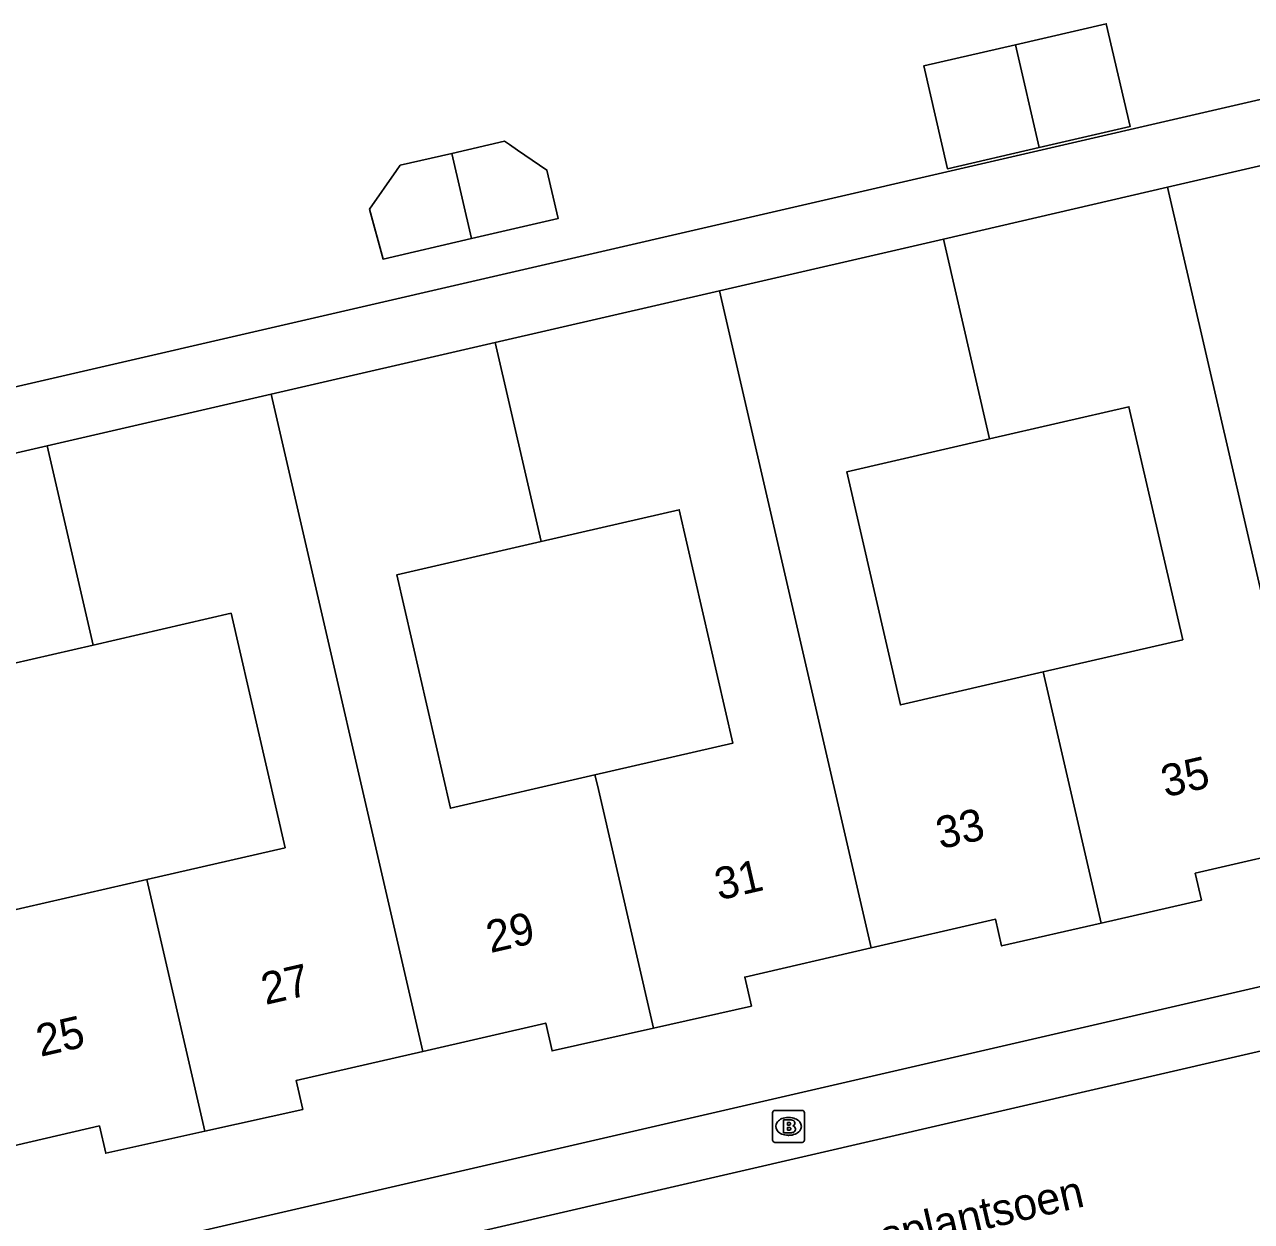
# Model space of a CAD drawing. Extents: x 156414 to 157775, y 382335 to 383765.
# Drawn here: x 156810.03 to 156848.44, y 382763.2 to 382800.66 of the extents above; entities that cross this region are included whole.
import ezdxf

# ---------------------------------------------------------------- set-up
doc = ezdxf.new("R2010")
doc.units = 0
for name, color, linetype in [('IMGEO_Brandkraan', 7, 'Continuous'), ('IMGEO_Openbare_ruimte_label', 7, 'Continuous'), ('IMGEO_Pand', 7, 'Continuous'), ('IMGEO_Pand_nummerreeks', 7, 'Continuous'), ('IMGEO_Rijbaan_lokaal_gesloten', 7, 'Continuous'), ('IMGEO_Voetpad_open', 7, 'Continuous')]:
    doc.layers.add(name, color=color, linetype=linetype)

msp = doc.modelspace()

# ---------------------------------------------------------------- linework, layer by layer
at = {"layer": 'IMGEO_Brandkraan'}
for p, q in [((156833.448, 382765.748), (156833.448, 382766.6)), ((156833.523, 382766.674), (156834.375, 382766.674)), ((156834.449, 382766.6), (156834.449, 382765.748)), ((156833.936, 382766.454), (156833.961, 382766.454)), ((156833.959, 382765.894), (156833.934, 382765.894)), ((156834.375, 382765.674), (156833.523, 382765.674))]:
    msp.add_line(p, q, dxfattribs=at)
for points in [[(156833.448, 382765.748), (156833.448, 382766.6)], [(156833.523, 382766.674), (156834.375, 382766.674)], [(156834.449, 382766.6), (156834.449, 382765.748)], [(156833.796, 382766.374), (156833.796, 382765.974), (156834.009, 382765.974)], [(156834.027, 382766.374), (156833.796, 382766.374)], [(156833.975, 382766.293), (156833.921, 382766.293), (156833.921, 382766.217)], [(156833.921, 382766.217), (156833.974, 382766.217)], [(156833.983, 382766.141), (156833.921, 382766.141), (156833.921, 382766.06)], [(156833.921, 382766.06), (156833.983, 382766.06)], [(156834.375, 382765.674), (156833.523, 382765.674)]]:
    msp.add_lwpolyline(points, dxfattribs=at)
for centre, radius, start, end in [((156833.525, 382766.598), 0.0765, 91.552, 178.448), ((156833.525, 382766.598), 0.0765, 91.552, 178.448), ((156834.373, 382766.598), 0.0765, 1.552, 88.448), ((156834.373, 382766.598), 0.0765, 1.552, 88.448), ((156833.976, 382766.255), 0.0379, 267.8285, 90.9355), ((156834.031, 382766.229), 0.145, 59.4692, 91.5367), ((156834.056, 382766.276), 0.0922, 285.5137, 58.1501), ((156833.984, 382766.1), 0.0404, 269.8759, 90.5077), ((156834.015, 382766.225), 0.251, 268.6676, 293.5347), ((156834.061, 382766.084), 0.105, 301.3115, 78.989), ((156833.525, 382765.75), 0.0765, 181.552, 268.448), ((156833.525, 382765.75), 0.0765, 181.552, 268.448), ((156834.373, 382765.75), 0.0765, 271.552, 358.448), ((156834.373, 382765.75), 0.0765, 271.552, 358.448)]:
    msp.add_arc(centre, radius, start, end, dxfattribs=at)
for centre, major_axis, ratio, start_param, end_param in [((156833.935, 382766.174), (-0.387, 0.002), 0.722429, 4.712389, 7.853982), ((156833.96, 382766.174), (-0.39, 0.002), 0.717154, 1.570796, 4.712389)]:
    msp.add_ellipse(centre, major_axis=major_axis, ratio=ratio, start_param=start_param, end_param=end_param, dxfattribs=at)
at = {"layer": 'IMGEO_Pand'}
for points in [[(156841.795, 382796.81), (156844.638, 382797.466), (156843.896, 382800.683), (156841.051, 382800.027)], [(156841.795, 382796.81), (156838.923, 382796.147), (156838.181, 382799.365), (156841.051, 382800.027)], [(156841.051, 382800.027), (156841.795, 382796.81)], [(156824.021, 382793.958), (156826.736, 382794.584), (156826.386, 382796.101), (156825.462, 382796.731), (156825.212, 382796.901), (156825.058, 382797.006), (156823.406, 382796.625)], [(156845.81, 382795.564), (156852.823, 382797.182)], [(156823.406, 382796.625), (156821.791, 382796.252), (156821.674, 382796.085), (156820.833, 382794.884), (156821.258, 382793.32), (156824.021, 382793.958)], [(156824.021, 382793.958), (156823.406, 382796.625)], [(156838.796, 382793.946), (156845.81, 382795.564)], [(156845.81, 382795.564), (156850.569, 382774.994)], [(156831.783, 382792.327), (156838.796, 382793.946)], [(156838.796, 382793.946), (156840.24, 382787.688)], [(156824.77, 382790.709), (156831.783, 382792.327)], [(156836.534, 382771.757), (156831.783, 382792.327)], [(156817.756, 382789.091), (156824.77, 382790.709)], [(156826.207, 382784.477), (156824.77, 382790.709)], [(156810.743, 382787.473), (156817.756, 382789.091)], [(156822.498, 382768.52), (156817.756, 382789.091)], [(156841.923, 382780.399), (156846.288, 382781.406), (156844.606, 382788.696), (156840.24, 382787.688)], [(156803.731, 382785.854), (156810.743, 382787.473)], [(156810.743, 382787.473), (156812.177, 382781.238)], [(156840.24, 382787.688), (156835.77, 382786.656), (156837.453, 382779.367), (156841.923, 382780.399)], [(156827.89, 382777.174), (156832.209, 382778.171), (156830.525, 382785.473), (156826.207, 382784.477)], [(156827.89, 382777.174), (156823.365, 382776.131), (156821.682, 382783.435), (156826.207, 382784.477)], [(156813.865, 382773.9), (156818.189, 382774.895), (156816.498, 382782.231), (156812.177, 382781.238)], [(156812.177, 382781.238), (156807.719, 382780.212), (156809.407, 382772.875), (156813.865, 382773.9)], [(156841.923, 382780.399), (156843.738, 382772.537)], [(156829.717, 382769.249), (156827.965, 382776.85), (156827.89, 382777.174)], [(156843.738, 382772.537), (156846.872, 382773.257), (156846.678, 382774.096), (156850.569, 382774.994)], [(156813.865, 382773.9), (156815.677, 382766.023)], [(156836.534, 382771.757), (156840.428, 382772.655), (156840.62, 382771.82), (156843.738, 382772.537)], [(156829.717, 382769.249), (156832.787, 382769.941), (156832.578, 382770.845), (156836.534, 382771.757)], [(156822.498, 382768.52), (156826.347, 382769.408), (156826.549, 382768.534), (156829.717, 382769.249)], [(156815.677, 382766.023), (156818.74, 382766.705), (156818.532, 382767.606), (156822.498, 382768.52)], [(156808.465, 382765.285), (156812.377, 382766.187), (156812.574, 382765.333), (156815.677, 382766.023)]]:
    msp.add_lwpolyline(points, dxfattribs=at)
at = {"layer": 'IMGEO_Rijbaan_lokaal_gesloten'}
msp.add_lwpolyline([(156721.265, 382739.07), (156830.11, 382764.227), (156940.449, 382789.73)], dxfattribs=at)
at = {"layer": 'IMGEO_Voetpad_open'}
for points in [[(156855.404, 382799.852), (156789.092, 382784.551)], [(156865.597, 382774.441), (156795.182, 382758.201)]]:
    msp.add_lwpolyline(points, dxfattribs=at)

# ---------------------------------------------------------------- texts
at = {"layer": 'IMGEO_Openbare_ruimte_label'}
msp.add_text('Grasplantsoen', height=1, rotation=13.0075, dxfattribs=at).set_placement((156834.785, 382761.721))
at = {"layer": 'IMGEO_Pand_nummerreeks'}
for s, p in [('35', (156845.744, 382776.468)), ('33', (156838.701, 382774.844)), ('31', (156831.769, 382773.245)), ('29', (156824.617, 382771.596)), ('27', (156817.574, 382769.972)), ('25', (156810.532, 382768.349))]:
    msp.add_text(s, height=1, rotation=12.9832, dxfattribs=at).set_placement(p)

doc.saveas('drawing.dxf')
